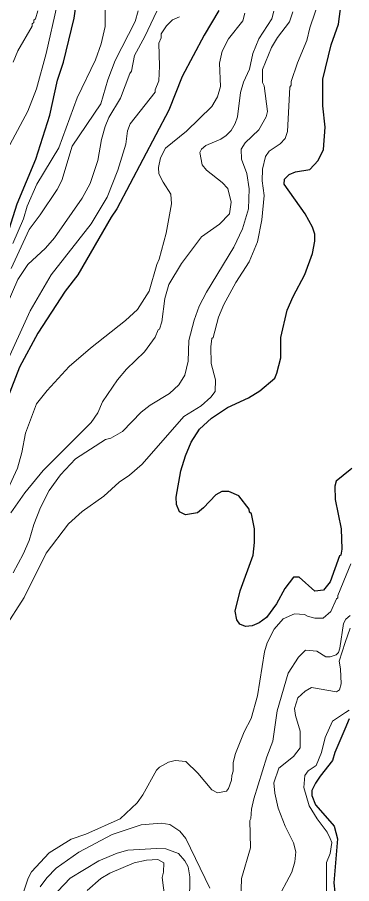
# Model space of a CAD drawing. Extents: x 598.3 to 623.2, y 6902.2 to 6930.1.
# Drawn here: x 622.265 to 623.001, y 6910.236 to 6912.142 of the extents above; entities that cross this region are included whole.
import ezdxf

# ---------------------------------------------------------------- set-up
doc = ezdxf.new("R2010")
doc.units = 0
doc.header["$LTSCALE"] = 0.032
doc.layers.add('1', color=7, linetype='Continuous', lineweight=25)
doc.layers.add('2', color=7, linetype='Continuous', lineweight=13)

msp = doc.modelspace()

# ---------------------------------------------------------------- linework, layer by layer
at = {"layer": '1'}
for points in [[(621.913, 6910.9252), (621.9293, 6910.9988), (621.9516, 6911.0546), (622.0411, 6911.2077), (622.0845, 6911.2974), (622.1064, 6911.3545), (622.181, 6911.4967), (622.2074, 6911.5537), (622.2046, 6911.5605), (622.2093, 6911.5655), (622.2342, 6911.6341), (622.2651, 6911.7319), (622.3059, 6911.8297), (622.3373, 6911.9265), (622.3542, 6912.0039), (622.3672, 6912.0431), (622.3906, 6912.1399), (622.3987, 6912.1979)], [(623.0011, 6911.1492), (622.9977, 6911.1465), (622.9671, 6911.1217), (622.9638, 6911.1105), (622.9645, 6911.0814), (622.9777, 6911.0167), (622.9791, 6910.972), (622.9775, 6910.9592), (622.9743, 6910.9572), (622.954, 6910.8999), (622.9388, 6910.8822), (622.9203, 6910.8796), (622.8855, 6910.9108), (622.8732, 6910.9103), (622.8538, 6910.8854), (622.8357, 6910.8518), (622.8136, 6910.8218), (622.7976, 6910.8098), (622.7821, 6910.8034), (622.7676, 6910.8019), (622.7552, 6910.8073), (622.7483, 6910.8169), (622.7445, 6910.8354), (622.7561, 6910.8807), (622.7841, 6910.9587), (622.7872, 6910.9866), (622.7872, 6911.0166), (622.7808, 6911.0501), (622.7761, 6911.0537), (622.7756, 6911.0603), (622.7527, 6911.0894), (622.7309, 6911.0988), (622.7158, 6911.0989), (622.7023, 6911.0916), (622.675, 6911.0628), (622.6617, 6911.052), (622.6354, 6911.0472), (622.6221, 6911.0545), (622.6156, 6911.0704), (622.6149, 6911.0862), (622.6254, 6911.1445), (622.6354, 6911.1773), (622.6479, 6911.2072), (622.6665, 6911.2363), (622.6927, 6911.2601), (622.7276, 6911.2836), (622.7741, 6911.3052), (622.7991, 6911.3203), (622.8318, 6911.3484), (622.8368, 6911.3592), (622.8455, 6911.3932), (622.8456, 6911.4376), (622.859, 6911.4976), (622.8721, 6911.5277), (622.898, 6911.5763), (622.9152, 6911.6221), (622.92, 6911.6498), (622.92, 6911.6652), (622.915, 6911.6804), (622.8988, 6911.7095), (622.8525, 6911.7751), (622.8535, 6911.7859), (622.8636, 6911.7962), (622.8775, 6911.802), (622.9087, 6911.8073), (622.9277, 6911.8269), (622.9394, 6911.8509), (622.9428, 6911.9004), (622.9379, 6911.9469), (622.9379, 6912.0058), (622.9559, 6912.0812), (622.9718, 6912.1269), (622.9782, 6912.1717)], [(622.7092, 6912.1571), (622.6763, 6912.1027), (622.6285, 6912.0118), (622.5986, 6911.9375), (622.4847, 6911.7209), (622.4719, 6911.7022), (622.3989, 6911.5752), (622.3705, 6911.5395), (622.3107, 6911.4473), (622.27, 6911.3725), (622.2201, 6911.2453)], [(622.9954, 6910.599), (622.9857, 6910.5761), (622.964, 6910.5249), (622.9589, 6910.5072), (622.9315, 6910.4725), (622.9217, 6910.4571), (622.9134, 6910.4414), (622.9135, 6910.4299), (622.9217, 6910.4094), (622.953, 6910.3739), (622.9624, 6910.3625), (622.9702, 6910.335), (622.9622, 6910.2383), (622.9637, 6910.2179)]]:
    msp.add_lwpolyline(points, dxfattribs=at)
at = {"layer": '2'}
for points in [[(622.237, 6910.7981), (622.2804, 6910.8656), (622.3293, 6910.9632), (622.378, 6911.0281), (622.4085, 6911.0546), (622.4558, 6911.0887), (622.4899, 6911.1197), (622.5125, 6911.1349), (622.5401, 6911.1591), (622.6315, 6911.2635), (622.6703, 6911.2871), (622.6915, 6911.3067), (622.7011, 6911.3188), (622.7015, 6911.3445), (622.6918, 6911.3804), (622.6909, 6911.4171), (622.6934, 6911.4354), (622.6966, 6911.4375), (622.7078, 6911.4821), (622.7199, 6911.5099), (622.7466, 6911.5585), (622.7758, 6911.6038), (622.7939, 6911.6483), (622.8034, 6911.6961), (622.8083, 6911.7498), (622.8043, 6911.7819), (622.8051, 6911.808), (622.8115, 6911.8355), (622.8196, 6911.8475), (622.8439, 6911.8639), (622.8551, 6911.875), (622.8601, 6911.8906), (622.865, 6911.9885), (622.8681, 6911.9925), (622.8683, 6912.0007), (622.8822, 6912.0417), (622.9026, 6912.0907), (622.9087, 6912.1191), (622.9329, 6912.1906)], [(622.2204, 6911.8091), (622.2884, 6911.9354), (622.308, 6911.9845), (622.3291, 6912.0622), (622.3533, 6912.169)], [(622.4587, 6912.1664), (622.4586, 6912.1219), (622.4498, 6912.0835), (622.4373, 6912.0487), (622.3968, 6911.9645), (622.3565, 6911.8548), (622.3085, 6911.7749), (622.2874, 6911.7263), (622.2793, 6911.6989), (622.2554, 6911.6443)], [(622.5723, 6912.1555), (622.546, 6912.0994), (622.5236, 6912.0579), (622.5169, 6912.0234), (622.5127, 6912.0181), (622.4927, 6911.9637), (622.4669, 6911.9216), (622.4586, 6911.9017), (622.4507, 6911.8734), (622.4423, 6911.8269), (622.4257, 6911.7762), (622.4078, 6911.7443), (622.347, 6911.6565), (622.3272, 6911.6338), (622.2888, 6911.5985), (622.2666, 6911.565), (622.243, 6911.5112)], [(622.2512, 6911.0517), (622.2821, 6911.0962), (622.3224, 6911.1453), (622.4277, 6911.2509), (622.4423, 6911.2719), (622.4531, 6911.2964), (622.4858, 6911.3448), (622.5058, 6911.3678), (622.5452, 6911.4058), (622.5686, 6911.4387), (622.5757, 6911.4546), (622.5786, 6911.4563), (622.5831, 6911.4723), (622.5898, 6911.5234), (622.5991, 6911.5544), (622.6268, 6911.6006), (622.6706, 6911.659), (622.71, 6911.6869), (622.7323, 6911.7097), (622.7362, 6911.7354), (622.7289, 6911.7651), (622.7165, 6911.7784), (622.6817, 6911.8059), (622.6719, 6911.8172), (622.6667, 6911.8442), (622.6708, 6911.8517), (622.6805, 6911.8598), (622.7133, 6911.8742), (622.7249, 6911.8819), (622.7358, 6911.8933), (622.7449, 6911.9081), (622.75, 6911.923), (622.7566, 6911.9767), (622.7632, 6911.9996), (622.7761, 6912.0281), (622.784, 6912.062), (622.7971, 6912.0949), (622.8256, 6912.1389), (622.83, 6912.1554)], [(622.252, 6911.5892), (622.2912, 6911.6752), (622.3161, 6911.7076), (622.3533, 6911.7628), (622.3635, 6911.7831), (622.386, 6911.8588), (622.4489, 6911.9514), (622.4647, 6912.0045), (622.481, 6912.0471), (622.5247, 6912.1328), (622.5314, 6912.1562)], [(622.2561, 6910.9202), (622.2787, 6910.9608), (622.2916, 6910.9914), (622.3017, 6911.0266), (622.3163, 6911.0637), (622.3357, 6911.1008), (622.3602, 6911.1353), (622.3936, 6911.1707), (622.4592, 6911.2133), (622.4714, 6911.2161), (622.4966, 6911.2309), (622.5376, 6911.2733), (622.558, 6911.2885), (622.6005, 6911.3144), (622.6211, 6911.3334), (622.6343, 6911.355), (622.6415, 6911.3852), (622.6432, 6911.4311), (622.6545, 6911.4759), (622.6656, 6911.5064), (622.6819, 6911.5374), (622.7418, 6911.6362), (622.7612, 6911.6767), (622.7743, 6911.7206), (622.7759, 6911.7646), (622.7703, 6911.7981), (622.7586, 6911.8298), (622.7582, 6911.8517), (622.7667, 6911.8659), (622.7971, 6911.8941), (622.8132, 6911.9232), (622.8156, 6911.9344), (622.8087, 6911.9915), (622.8051, 6911.9985), (622.8052, 6912.0272), (622.8248, 6912.0757), (622.8381, 6912.0976), (622.8641, 6912.1318), (622.8714, 6912.1543)], [(622.3109, 6912.1565), (622.3052, 6912.1384), (622.3018, 6912.1359), (622.3015, 6912.1305), (622.2984, 6912.1275), (622.2983, 6912.1224), (622.2664, 6912.0679), (622.2563, 6912.0431)], [(622.7661, 6912.1507), (622.7614, 6912.1345), (622.7303, 6912.0949), (622.7165, 6912.0671), (622.7104, 6912.0414), (622.7127, 6911.9896), (622.7059, 6911.9672), (622.6935, 6911.9459), (622.6375, 6911.8914), (622.5913, 6911.8539), (622.5802, 6911.8325), (622.5762, 6911.8113), (622.577, 6911.7978), (622.586, 6911.7792), (622.6035, 6911.7526), (622.605, 6911.7314), (622.5929, 6911.6671)], [(622.6224, 6912.1432), (622.6072, 6912.1361), (622.5939, 6912.1229), (622.5818, 6912.1054), (622.5816, 6912.0965), (622.5769, 6912.0848), (622.5785, 6912.0346), (622.5768, 6912.0019), (622.5688, 6911.9827), (622.5687, 6911.9775), (622.5134, 6911.9079), (622.5081, 6911.8925), (622.5039, 6911.863), (622.4863, 6911.8054), (622.4633, 6911.7463), (622.4282, 6911.6877), (622.3396, 6911.5757), (622.2938, 6911.4964), (622.2382, 6911.3736)], [(622.5929, 6911.6671), (622.5777, 6911.6101), (622.5724, 6911.5981), (622.5557, 6911.5393), (622.53, 6911.4991), (622.5036, 6911.4749), (622.4264, 6911.4143), (622.3797, 6911.3737), (622.3309, 6911.321), (622.3076, 6911.2915), (622.2838, 6911.2271), (622.2756, 6911.1845), (622.2657, 6911.1501), (622.2447, 6911.1038)], [(622.9989, 6910.9395), (622.9888, 6910.9145), (622.9708, 6910.87), (622.9709, 6910.8652), (622.9678, 6910.8628), (622.9555, 6910.8351), (622.9385, 6910.8205), (622.9203, 6910.8204), (622.9041, 6910.8244), (622.8973, 6910.8285), (622.875, 6910.8301), (622.8504, 6910.8187), (622.8308, 6910.7959), (622.815, 6910.766), (622.8092, 6910.7463), (622.7938, 6910.6494), (622.7797, 6910.5997), (622.7644, 6910.5706), (622.7452, 6910.5228), (622.7404, 6910.5031), (622.7403, 6910.4838), (622.7371, 6910.4742), (622.7369, 6910.4641), (622.73, 6910.4454), (622.7254, 6910.4399), (622.7058, 6910.4363), (622.6933, 6910.4425), (622.663, 6910.4793), (622.6362, 6910.5053), (622.6128, 6910.5072), (622.5981, 6910.5036), (622.5785, 6910.4925), (622.5718, 6910.4859), (622.5418, 6910.4317), (622.5292, 6910.4144), (622.492, 6910.3786), (622.416, 6910.345), (622.3842, 6910.3343), (622.3357, 6910.3039), (622.2966, 6910.262), (622.2893, 6910.2487), (622.2798, 6910.2201)], [(622.9977, 6910.8262), (622.9885, 6910.8177), (622.9828, 6910.8087), (622.975, 6910.754), (622.9718, 6910.7449), (622.9668, 6910.7398), (622.954, 6910.7355), (622.9446, 6910.7355), (622.9241, 6910.7477), (622.8993, 6910.75), (622.8843, 6910.7344), (622.8611, 6910.699), (622.8375, 6910.6167), (622.8276, 6910.5495), (622.8146, 6910.5156), (622.7857, 6910.4225), (622.7808, 6910.3998), (622.7794, 6910.3799), (622.7768, 6910.3752), (622.7783, 6910.3151), (622.759, 6910.2479), (622.7573, 6910.1985)], [(622.9975, 6910.7983), (622.9871, 6910.7668), (622.9735, 6910.7255), (622.9766, 6910.709), (622.9782, 6910.6758), (622.974, 6910.6624), (622.9674, 6910.6579), (622.913, 6910.6674), (622.8987, 6910.6599), (622.8829, 6910.6448), (622.8756, 6910.6212), (622.8773, 6910.6059), (622.8876, 6910.5716), (622.8876, 6910.535), (622.8731, 6910.516), (622.8409, 6910.4903), (622.8302, 6910.4583), (622.8318, 6910.4352), (622.8395, 6910.4021), (622.8551, 6910.3626), (622.8733, 6910.326), (622.8779, 6910.3061), (622.8762, 6910.284), (622.8698, 6910.2619), (622.8349, 6910.1974)], [(622.9459, 6910.2101), (622.9459, 6910.2825), (622.9541, 6910.3027), (622.9573, 6910.327), (622.9539, 6910.3353), (622.9475, 6910.3492), (622.9255, 6910.3788), (622.9074, 6910.4073), (622.8956, 6910.4477), (622.8984, 6910.4742), (622.9052, 6910.4842), (622.9233, 6910.4964), (622.9347, 6910.5248), (622.9426, 6910.558), (622.9589, 6910.5937), (622.9873, 6910.6125), (622.9956, 6910.618)], [(622.6887, 6910.2261), (622.6361, 6910.3359), (622.6229, 6910.3516), (622.601, 6910.3663), (622.5822, 6910.3695), (622.5379, 6910.3655), (622.4742, 6910.3442), (622.4008, 6910.3059), (622.3509, 6910.27), (622.3301, 6910.2492), (622.3159, 6910.229)], [(622.6441, 6910.1949), (622.6448, 6910.2516), (622.6415, 6910.2732), (622.634, 6910.2865), (622.6204, 6910.3023), (622.592, 6910.3127), (622.5714, 6910.3136), (622.5086, 6910.3096), (622.4855, 6910.3037), (622.4446, 6910.2868), (622.3814, 6910.2485), (622.3544, 6910.22)], [(622.419, 6910.2215), (622.4489, 6910.2473), (622.4693, 6910.2591), (622.5223, 6910.2819), (622.5499, 6910.2878)], [(622.5499, 6910.2878), (622.5748, 6910.2895), (622.5881, 6910.2818), (622.5873, 6910.2619), (622.584, 6910.2496), (622.5898, 6910.2047)]]:
    msp.add_lwpolyline(points, dxfattribs=at)

doc.saveas('drawing.dxf')
